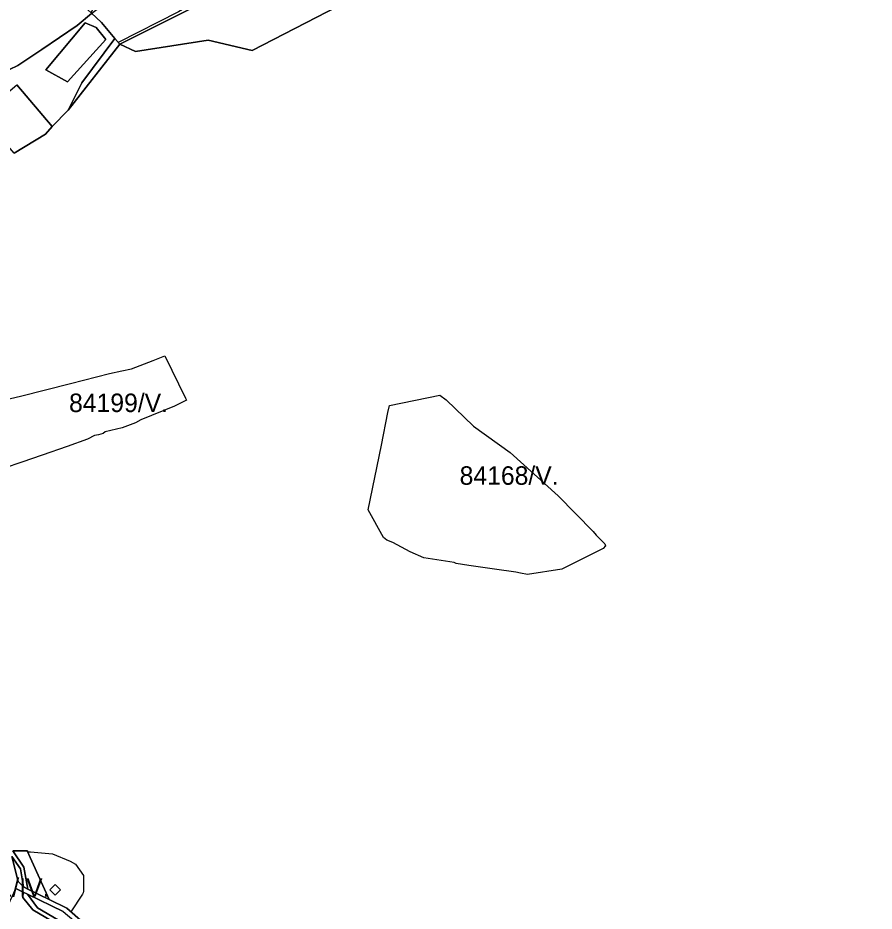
# Model space of a CAD drawing. Extents: x -477304 to -465429, y -1159113 to -1149210.
# Drawn here: x -469195 to -468501, y -1153994 to -1153270 of the extents above; entities that cross this region are included whole.
import ezdxf

# ---------------------------------------------------------------- set-up
doc = ezdxf.new("R2010")
doc.units = 0
for name, color, linetype in [('BPEJ_s', 7, 'Continuous'), ('ostatni_s', 7, 'Continuous'), ('PUPFL_s', 7, 'Continuous'), ('trav_porost_s', 7, 'Continuous'), ('voda_s', 7, 'Continuous')]:
    doc.layers.add(name, color=color, linetype=linetype)

msp = doc.modelspace()

# ---------------------------------------------------------------- linework, layer by layer
at = {"layer": 'BPEJ_s'}
for points in [[(-469202.12, -1153311.71), (-469195.33, -1153308.32), (-469176.01, -1153295.3), (-469147.4, -1153275.87), (-469135.71, -1153266.13), (-469133.4, -1153264.2), (-469109.22, -1153246.17), (-469099.46, -1153237.69), (-469087.55, -1153225.48), (-469082.5, -1153234.08), (-469061.78, -1153263.08), (-469065.11, -1153264.84), (-469113.95, -1153289.63), (-469112.61, -1153291.21), (-469154.67, -1153344.48), (-469167.57, -1153357.94), (-469173.15, -1153364.1), (-469198.34, -1153379.4)], [(-469135.71, -1153266.13), (-469147.4, -1153275.87), (-469176.01, -1153295.3), (-469195.33, -1153308.32), (-469202.12, -1153311.71)], [(-469065.11, -1153264.84), (-469113.95, -1153289.63), (-469112.61, -1153291.21), (-469154.67, -1153344.48), (-469167.57, -1153357.94), (-469173.15, -1153364.1), (-469198.34, -1153379.4)], [(-469229.62, -1153584.93), (-469193.21, -1153576.41), (-469152.82, -1153566.07), (-469121.1, -1153557.95), (-469111.16, -1153555.94), (-469103.28, -1153554.35), (-469085.61, -1153547.47), (-469080.38, -1153545.44), (-469076.1, -1153543.78), (-469059.59, -1153578.1), (-469058.77, -1153579.81), (-469068.5, -1153584.68), (-469095.65, -1153595.71), (-469099.89, -1153598.04), (-469110.92, -1153602.07), (-469124.49, -1153605.46), (-469126.19, -1153606.74), (-469130.16, -1153607.7), (-469133.19, -1153608.43), (-469138.92, -1153611.4), (-469155.47, -1153617.17), (-469175.8, -1153624.25), (-469192.18, -1153629.94), (-469206.48, -1153634.9)], [(-469229.62, -1153584.93), (-469193.21, -1153576.41), (-469152.82, -1153566.07), (-469121.1, -1153557.95), (-469111.16, -1153555.94), (-469103.28, -1153554.35), (-469085.61, -1153547.47), (-469080.38, -1153545.44), (-469076.1, -1153543.78), (-469059.59, -1153578.1), (-469058.77, -1153579.81)], [(-469058.77, -1153579.81), (-469068.5, -1153584.68), (-469095.65, -1153595.71), (-469099.89, -1153598.04), (-469110.92, -1153602.07), (-469124.49, -1153605.46), (-469126.19, -1153606.74), (-469130.16, -1153607.7), (-469133.19, -1153608.43), (-469138.92, -1153611.4), (-469155.47, -1153617.17), (-469175.8, -1153624.25), (-469192.18, -1153629.94), (-469206.48, -1153634.9)], [(-468825.86, -1153600.8), (-468796.17, -1153622.22), (-468757.14, -1153657.21), (-468728.72, -1153686.06), (-468726.39, -1153689.24), (-468719.39, -1153696.24), (-468718.76, -1153697.72), (-468720.66, -1153699.84), (-468754.17, -1153716.81), (-468782.17, -1153721.05), (-468787.81, -1153719.9), (-468791.5, -1153719.15), (-468808.95, -1153716.72), (-468829.68, -1153713.84), (-468839.86, -1153712.15), (-468841.56, -1153711.3), (-468866.16, -1153707.48), (-468877.19, -1153702.6), (-468891.22, -1153695.04), (-468896.28, -1153693.27), (-468898.82, -1153690.94), (-468911.34, -1153668.67), (-468900.57, -1153616.27), (-468895.22, -1153589.77), (-468893.94, -1153584.05), (-468853.22, -1153575.56), (-468848.13, -1153579.38), (-468825.86, -1153600.8)], [(-469199.46, -1153945.02), (-469187.84, -1153945.07), (-469187.44, -1153945.95), (-469185.15, -1153945.88), (-469167.34, -1153947.36), (-469152.91, -1153953.3), (-469148.67, -1153955.84), (-469142.31, -1153964.96), (-469142.1, -1153977.69), (-469142.56, -1153979.08), (-469142.94, -1153980.23), (-469152.5, -1153994.4)], [(-469199.46, -1153945.02), (-469187.84, -1153945.07), (-469187.44, -1153945.95), (-469185.15, -1153945.88), (-469167.34, -1153947.36), (-469152.91, -1153953.3), (-469148.67, -1153955.84), (-469142.31, -1153964.96), (-469142.1, -1153977.69), (-469142.56, -1153979.08), (-469142.94, -1153980.23), (-469152.5, -1153994.4)]]:
    msp.add_lwpolyline(points, dxfattribs=at)
msp.add_lwpolyline([(-468754.17, -1153716.81), (-468782.17, -1153721.05), (-468787.81, -1153719.9), (-468791.5, -1153719.15), (-468808.95, -1153716.72), (-468829.68, -1153713.84), (-468839.86, -1153712.15), (-468841.56, -1153711.3), (-468866.16, -1153707.48), (-468877.19, -1153702.6), (-468891.22, -1153695.04), (-468896.28, -1153693.27), (-468898.82, -1153690.94), (-468911.34, -1153668.67), (-468900.57, -1153616.27), (-468895.22, -1153589.77), (-468893.94, -1153584.05), (-468853.22, -1153575.56), (-468848.13, -1153579.38), (-468825.86, -1153600.8), (-468796.17, -1153622.22), (-468757.14, -1153657.21), (-468728.72, -1153686.06), (-468726.39, -1153689.24), (-468719.39, -1153696.24), (-468718.76, -1153697.72), (-468720.66, -1153699.84)], close=True, dxfattribs=at)
at = {"layer": 'ostatni_s'}
for points in [[(-469199.46, -1153945.02), (-469190.47, -1153958.22), (-469187.39, -1153976.06), (-469190.97, -1153974.37), (-469193.31, -1153959.54), (-469200.41, -1153949.6)], [(-469163.44, -1154004.43), (-469183.36, -1153992.91), (-469191.28, -1153983.02), (-469191.21, -1153978.55), (-469187.64, -1153980.25), (-469179.59, -1153991.32), (-469162.47, -1154001.21)]]:
    msp.add_lwpolyline(points, dxfattribs=at)
msp.add_lwpolyline([(-469165.11, -1153972.42), (-469160.87, -1153976.76), (-469165.24, -1153981.08), (-469169.51, -1153976.72)], close=True, dxfattribs=at)
at = {"layer": 'PUPFL_s'}
for points in [[(-469198.34, -1153379.4), (-469173.15, -1153364.1), (-469167.57, -1153357.94), (-469154.67, -1153344.48), (-469112.61, -1153291.21), (-469099.97, -1153297.05), (-469041.21, -1153287.77), (-469005.41, -1153296.11), (-468927.23, -1153256.04), (-468877.93, -1153237.29), (-468803.33, -1153209.61), (-468680.96, -1153158.28), (-468545.73, -1153098.29), (-468570.15, -1153064.65), (-468556.54, -1153058.06), (-468557.71, -1153051.34), (-468500.88, -1153035.51)], [(-468927.23, -1153256.04), (-469005.41, -1153296.11), (-469041.21, -1153287.77), (-469099.97, -1153297.05), (-469112.61, -1153291.21), (-469053.77, -1153261.69)], [(-469129.24, -1154014.81), (-469155.66, -1153991.63), (-469169.96, -1153984.61), (-469187.84, -1153945.07), (-469199.46, -1153945.02)]]:
    msp.add_lwpolyline(points, dxfattribs=at)
for points in [[(-469085.85, -1153214.03), (-469053.77, -1153261.69), (-469112.61, -1153291.21), (-469116.71, -1153286.4), (-469127.7, -1153273.48), (-469136.06, -1153265.81), (-469117.63, -1153227.95), (-469118.53, -1153214.01), (-469111.96, -1153213.21)], [(-469165.11, -1153972.42), (-469169.51, -1153976.72), (-469165.24, -1153981.08), (-469160.87, -1153976.76)]]:
    msp.add_lwpolyline(points, close=True, dxfattribs=at)
at = {"layer": 'trav_porost_s'}
for points in [[(-469229.11, -1153278.08), (-469174.64, -1153237.43), (-469192.77, -1153219.75), (-469197.24, -1153209.21), (-469188.71, -1153210.75), (-469184.79, -1153217.31), (-469155.87, -1153247.17), (-469136.06, -1153265.81), (-469127.7, -1153273.48), (-469116.71, -1153286.4), (-469143.5, -1153322.36), (-469154.67, -1153344.48), (-469167.57, -1153357.94), (-469196.28, -1153323.98)], [(-469202.51, -1154004.07), (-469204.62, -1153991.99), (-469196.97, -1153975.46), (-469191.21, -1153978.55), (-469191.28, -1153983.02), (-469183.36, -1153992.91), (-469163.44, -1154004.43)]]:
    msp.add_lwpolyline(points, dxfattribs=at)
for points in [[(-469155.15, -1153321.63), (-469172.87, -1153311.84), (-469140.95, -1153273.7), (-469131.82, -1153277.63), (-469124.18, -1153287.34)], [(-469140.95, -1153273.7), (-469172.87, -1153311.84), (-469155.15, -1153321.63), (-469124.18, -1153287.34), (-469131.82, -1153277.63)], [(-469112.61, -1153291.21), (-469154.67, -1153344.48), (-469143.5, -1153322.36), (-469116.71, -1153286.4)], [(-469167.57, -1153357.94), (-469173.15, -1153364.1), (-469198.34, -1153379.4), (-469225.27, -1153348.6), (-469199.71, -1153326.89), (-469196.28, -1153323.98)], [(-469187.39, -1153976.06), (-469190.47, -1153958.22), (-469199.46, -1153945.02), (-469187.84, -1153945.07), (-469169.96, -1153984.61)], [(-469200.41, -1153949.6), (-469193.31, -1153959.54), (-469190.97, -1153974.37), (-469195.09, -1153969.88)], [(-469162.47, -1154001.21), (-469179.59, -1153991.32), (-469187.64, -1153980.25), (-469158.56, -1153994.37), (-469132.79, -1154016.23), (-469115.82, -1154026.99), (-469126.16, -1154040.21), (-469141.86, -1154026.76), (-469156.04, -1154006.71)]]:
    msp.add_lwpolyline(points, close=True, dxfattribs=at)
at = {"layer": 'voda_s'}
for points in [[(-469200.41, -1153949.6), (-469195.09, -1153969.88), (-469190.97, -1153974.37), (-469187.39, -1153976.06), (-469169.96, -1153984.61), (-469155.66, -1153991.63), (-469129.24, -1154014.81)], [(-469158.56, -1153994.37), (-469187.64, -1153980.25), (-469191.21, -1153978.55), (-469196.97, -1153975.46)]]:
    msp.add_lwpolyline(points, dxfattribs=at)

# ---------------------------------------------------------------- texts
at = {"layer": 'BPEJ_s'}
for s, p in [('84199/V.', (-469153.92, -1153589.34)), ('84168/V.', (-468837.11, -1153648.3)), ('83541/IV.', (-469255.67, -1153982.33))]:
    msp.add_text(s, height=15, dxfattribs=at).set_placement(p)

doc.saveas('drawing.dxf')
